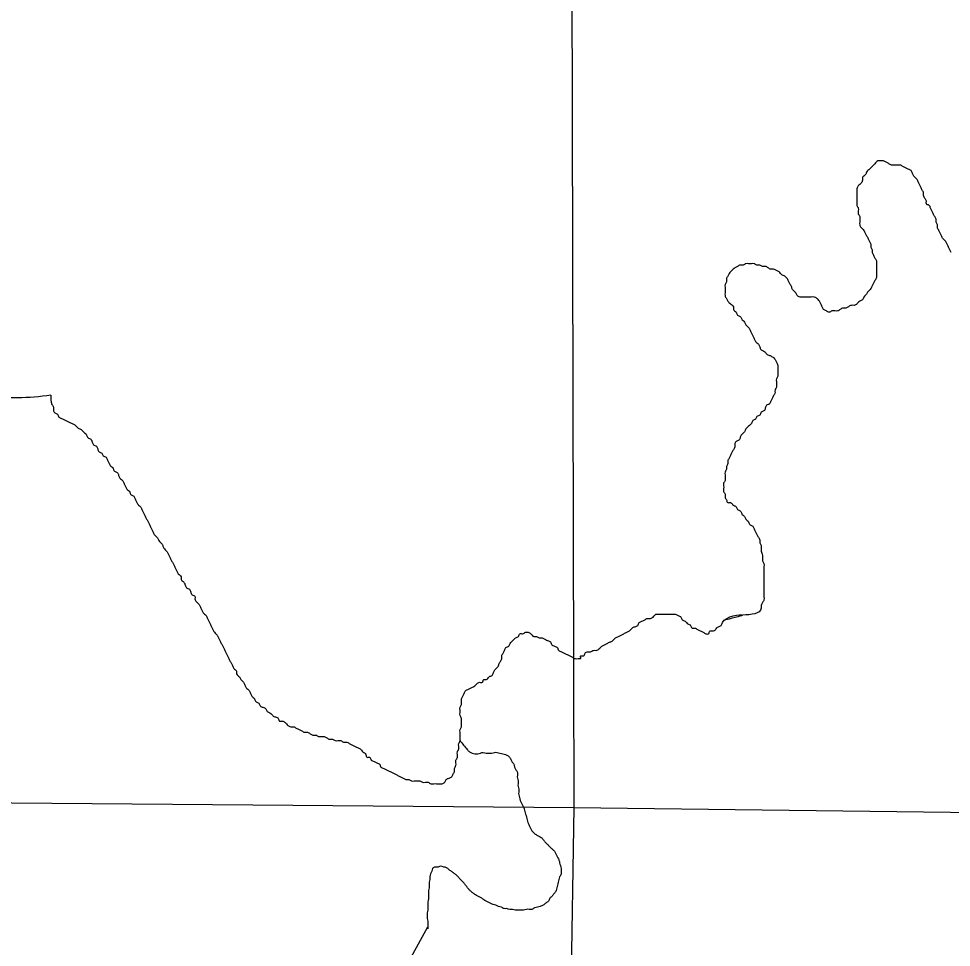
# Model space of a CAD drawing. Extents: x 813775 to 1157140, y 1757555 to 1979907.
# Drawn here: x 1040922 to 1042796, y 1829780 to 1831646 of the extents above; entities that cross this region are included whole.
import ezdxf

# ---------------------------------------------------------------- set-up
doc = ezdxf.new("R2010")
doc.units = 0
doc.layers.add('Level 35', color=7, linetype='Continuous')
doc.layers.add('Level 5', color=7, linetype='Continuous')

msp = doc.modelspace()

# ---------------------------------------------------------------- linework, layer by layer
at = {"layer": 'Level 35'}
msp.add_lwpolyline([(1041706.5, 1829752.7), (1041743.7, 1829821.2)], dxfattribs=at)
for points in [[(1042795.6, 1831175.7), (1042792.8, 1831181.3), (1042790.1, 1831186.9), (1042787.3, 1831192.5), (1042784.5, 1831198.1), (1042778.9, 1831203.6), (1042776.1, 1831209.2), (1042773.3, 1831214.8), (1042770.5, 1831220.4), (1042767.7, 1831226), (1042767.7, 1831231.6), (1042765, 1831237.1), (1042765, 1831242.7), (1042762.2, 1831248.3), (1042759.4, 1831253.9), (1042756.6, 1831259.5), (1042753.8, 1831265), (1042751, 1831270.6), (1042745.4, 1831273.4), (1042745.4, 1831279), (1042742.6, 1831284.6), (1042739.8, 1831290.2), (1042739.8, 1831295.7), (1042737.1, 1831301.3), (1042734.3, 1831306.9), (1042731.5, 1831312.5), (1042728.7, 1831318.1), (1042725.9, 1831323.6), (1042720.3, 1831329.2), (1042717.5, 1831334.8), (1042714.7, 1831340.4), (1042709.2, 1831343.2), (1042703.6, 1831346), (1042698, 1831348.8), (1042692.4, 1831351.5), (1042686.8, 1831351.5), (1042681.3, 1831351.5), (1042675.7, 1831351.5), (1042670.1, 1831354.3), (1042664.5, 1831357.1), (1042659, 1831359.9), (1042653.4, 1831359.9), (1042647.8, 1831359.9), (1042642.2, 1831354.3), (1042636.6, 1831348.8), (1042631.1, 1831343.2), (1042625.5, 1831337.6), (1042622.7, 1831332), (1042617.1, 1831326.4), (1042617.1, 1831320.9), (1042614.3, 1831315.3), (1042608.7, 1831309.7), (1042606, 1831304.1), (1042606, 1831298.5), (1042606, 1831292.9), (1042606, 1831287.4), (1042606, 1831281.8), (1042606, 1831276.2), (1042606, 1831270.6), (1042608.7, 1831265), (1042608.7, 1831259.5), (1042608.7, 1831253.9), (1042611.5, 1831248.3), (1042611.5, 1831242.7), (1042611.5, 1831237.1), (1042611.5, 1831231.6), (1042614.3, 1831226), (1042619.9, 1831220.4), (1042622.7, 1831214.8), (1042625.5, 1831209.2), (1042628.3, 1831203.6), (1042631.1, 1831198.1), (1042633.9, 1831192.5), (1042633.9, 1831186.9), (1042636.6, 1831181.3), (1042636.6, 1831175.7), (1042639.4, 1831170.2), (1042642.2, 1831164.6), (1042645, 1831159), (1042645, 1831153.4), (1042645, 1831147.8), (1042645, 1831142.3), (1042645, 1831136.7), (1042645, 1831131.1), (1042645, 1831125.5), (1042642.2, 1831119.9), (1042639.4, 1831114.3), (1042636.6, 1831108.8), (1042633.9, 1831103.2), (1042628.3, 1831097.6), (1042625.5, 1831092)], [(1042625.5, 1831092), (1042619.9, 1831086.4), (1042617.1, 1831080.9), (1042611.5, 1831078.1), (1042606, 1831072.5), (1042600.4, 1831069.7), (1042594.8, 1831069.7), (1042589.2, 1831066.9), (1042583.6, 1831064.1), (1042578.1, 1831064.1), (1042572.5, 1831061.3), (1042566.9, 1831058.5), (1042561.3, 1831058.5), (1042555.7, 1831058.5), (1042550.2, 1831055.7), (1042544.6, 1831058.5), (1042539, 1831061.3), (1042536.2, 1831066.9), (1042533.4, 1831072.5), (1042530.6, 1831078.1), (1042525.1, 1831083.7), (1042519.5, 1831086.4), (1042513.9, 1831086.4), (1042508.3, 1831086.4), (1042502.7, 1831086.4), (1042497.2, 1831086.4), (1042491.6, 1831086.4), (1042486, 1831089.2), (1042483.2, 1831094.8), (1042477.6, 1831100.4), (1042474.9, 1831106), (1042472.1, 1831111.6), (1042469.3, 1831117.1), (1042466.5, 1831122.7), (1042460.9, 1831128.3), (1042455.3, 1831131.1), (1042449.8, 1831136.7), (1042444.2, 1831139.5), (1042438.6, 1831142.3), (1042433, 1831142.3), (1042427.4, 1831145), (1042421.9, 1831147.8), (1042416.3, 1831147.8), (1042410.7, 1831150.6), (1042405.1, 1831150.6), (1042399.5, 1831153.4), (1042394, 1831153.4), (1042388.4, 1831153.4), (1042382.8, 1831153.4), (1042377.2, 1831150.6), (1042371.6, 1831150.6), (1042366.1, 1831147.8), (1042360.5, 1831145), (1042354.9, 1831139.5), (1042349.3, 1831133.9), (1042346.5, 1831128.3), (1042343.8, 1831122.7), (1042343.8, 1831117.1), (1042341, 1831111.6), (1042341, 1831106), (1042341, 1831100.4), (1042341, 1831094.8), (1042341, 1831089.2), (1042343.8, 1831083.7), (1042346.5, 1831078.1), (1042352.1, 1831072.5), (1042357.7, 1831066.9), (1042357.7, 1831061.3), (1042363.3, 1831055.7), (1042366.1, 1831050.2), (1042371.6, 1831047.4), (1042374.4, 1831041.8), (1042380, 1831036.2), (1042382.8, 1831030.6), (1042388.4, 1831025.1), (1042391.2, 1831019.5), (1042394, 1831013.9), (1042396.8, 1831008.3), (1042399.5, 1831002.7), (1042402.3, 1830997.1), (1042407.9, 1830991.6), (1042410.7, 1830986), (1042413.5, 1830980.4), (1042419.1, 1830977.6), (1042424.6, 1830972), (1042430.2, 1830969.2), (1042435.8, 1830966.4), (1042441.4, 1830960.9), (1042444.2, 1830955.3), (1042447, 1830949.7), (1042447, 1830944.1)], [(1040986.5, 1830888.9), (1040919.5, 1830883.8), (1040913.9, 1830883.8), (1040908.3, 1830883.8), (1040902.7, 1830883.8), (1040897.2, 1830883.8), (1040891.6, 1830886.6), (1040886, 1830889.4), (1040880.4, 1830889.4), (1040874.9, 1830889.4), (1040869.3, 1830892.2), (1040863.7, 1830892.2), (1040858.1, 1830895), (1040852.5, 1830895), (1040847, 1830895), (1040841.4, 1830897.8), (1040835.8, 1830900.6), (1040830.2, 1830903.4), (1040824.6, 1830906.2), (1040819.1, 1830909), (1040813.5, 1830914.5), (1040807.9, 1830917.3), (1040802.3, 1830920.1), (1040796.8, 1830922.9), (1040791.2, 1830922.9), (1040785.6, 1830922.9), (1040780, 1830920.1), (1040774.4, 1830920.1), (1040768.9, 1830920.1), (1040763.3, 1830922.9), (1040757.7, 1830925.7), (1040752.1, 1830928.5), (1040746.5, 1830931.3), (1040741, 1830934.1), (1040735.4, 1830936.9), (1040729.8, 1830936.9), (1040724.2, 1830939.7), (1040718.7, 1830939.7), (1040713.1, 1830939.7), (1040707.5, 1830942.4), (1040701.9, 1830945.2), (1040696.3, 1830948), (1040690.8, 1830953.6), (1040685.2, 1830959.2), (1040679.6, 1830962), (1040676.8, 1830967.6), (1040671.2, 1830970.4), (1040668.4, 1830975.9), (1040662.9, 1830981.5), (1040660.1, 1830987.1), (1040654.5, 1830989.9), (1040651.7, 1830995.5), (1040648.9, 1831001), (1040643.3, 1831006.6), (1040640.5, 1831012.2), (1040635, 1831015), (1040632.2, 1831020.6), (1040629.4, 1831026.2), (1040623.8, 1831029), (1040621, 1831034.5), (1040618.2, 1831040.1), (1040615.4, 1831045.7)], [(1042447, 1830944.1), (1042447, 1830938.5), (1042447, 1830933), (1042447, 1830927.4), (1042444.2, 1830921.8), (1042444.2, 1830916.2), (1042444.2, 1830910.6), (1042444.2, 1830905.1), (1042441.4, 1830899.5), (1042441.4, 1830893.9), (1042438.6, 1830888.3), (1042435.8, 1830882.7), (1042433, 1830877.2), (1042430.2, 1830871.6), (1042424.6, 1830868.8), (1042421.9, 1830863.2), (1042419.1, 1830857.6), (1042413.5, 1830854.8), (1042410.7, 1830849.2), (1042405.1, 1830846.5), (1042402.3, 1830840.9), (1042396.8, 1830838.1), (1042394, 1830832.5), (1042388.4, 1830826.9), (1042382.8, 1830821.3), (1042380, 1830815.8), (1042374.4, 1830810.2), (1042371.6, 1830804.6), (1042368.9, 1830799), (1042363.3, 1830796.2), (1042360.5, 1830790.6), (1042360.5, 1830785.1), (1042357.7, 1830779.5), (1042354.9, 1830773.9), (1042352.1, 1830768.3), (1042349.3, 1830762.7), (1042346.5, 1830757.2), (1042346.5, 1830751.6), (1042343.8, 1830746), (1042343.8, 1830740.4), (1042341, 1830734.8), (1042341, 1830729.2), (1042341, 1830723.7), (1042341, 1830718.1), (1042338.2, 1830712.5), (1042338.2, 1830706.9), (1042338.2, 1830701.3), (1042338.2, 1830695.8), (1042341, 1830690.2), (1042341, 1830684.6), (1042343.8, 1830679), (1042346.5, 1830673.4), (1042352.1, 1830673.4), (1042357.7, 1830667.9), (1042363.3, 1830665.1), (1042366.1, 1830659.5), (1042371.6, 1830656.7), (1042374.4, 1830651.1), (1042380, 1830645.5), (1042382.8, 1830640), (1042388.4, 1830634.4), (1042391.2, 1830628.8), (1042396.8, 1830626), (1042399.5, 1830620.4), (1042402.3, 1830614.8), (1042405.1, 1830609.3), (1042407.9, 1830603.7), (1042410.7, 1830598.1), (1042410.7, 1830592.5), (1042413.5, 1830586.9), (1042413.5, 1830581.3), (1042413.5, 1830575.8), (1042416.3, 1830567.4), (1042416.3, 1830561.8), (1042416.3, 1830556.2), (1042419.1, 1830550.7), (1042419.1, 1830545.1), (1042419.1, 1830539.5), (1042419.1, 1830533.9), (1042419.1, 1830528.3), (1042419.1, 1830522.7), (1042419.1, 1830517.2), (1042419.1, 1830511.6), (1042419.1, 1830506), (1042419.1, 1830500.4), (1042419.1, 1830494.8), (1042419.1, 1830489.3), (1042419.1, 1830483.7), (1042419.1, 1830478.1), (1042416.3, 1830472.5), (1042413.5, 1830466.9)], [(1040986.4, 1830889.4), (1040988.7, 1830870.5), (1040991.5, 1830864.9), (1040991.5, 1830859.3), (1040994.2, 1830853.7), (1040999.8, 1830850.9), (1041002.6, 1830845.3), (1041008.2, 1830842.5), (1041013.8, 1830839.8), (1041019.3, 1830837), (1041024.9, 1830834.2), (1041030.5, 1830831.4), (1041036.1, 1830828.6), (1041041.7, 1830823), (1041047.2, 1830820.2), (1041052.8, 1830814.6), (1041058.4, 1830809.1), (1041061.2, 1830803.5), (1041066.8, 1830800.7), (1041069.6, 1830795.1), (1041072.3, 1830789.5), (1041077.9, 1830786.7), (1041080.7, 1830781.2), (1041083.5, 1830775.6), (1041089.1, 1830772.8), (1041091.9, 1830767.2), (1041097.4, 1830764.4), (1041100.2, 1830758.8), (1041103, 1830753.2), (1041105.8, 1830747.7), (1041111.4, 1830742.1), (1041114.2, 1830736.5), (1041119.8, 1830733.7), (1041122.6, 1830728.1), (1041125.3, 1830722.6), (1041130.9, 1830717), (1041133.7, 1830711.4), (1041136.5, 1830705.8), (1041139.3, 1830700.2), (1041144.9, 1830694.6), (1041147.7, 1830689.1), (1041153.2, 1830686.3), (1041156, 1830680.7), (1041158.8, 1830675.1), (1041161.6, 1830669.5), (1041167.2, 1830663.9), (1041170, 1830658.4), (1041172.8, 1830652.8), (1041175.6, 1830647.2), (1041178.3, 1830641.6), (1041181.1, 1830636), (1041183.9, 1830630.5), (1041186.7, 1830624.9), (1041189.5, 1830619.3), (1041192.3, 1830613.7), (1041195.1, 1830608.1), (1041200.7, 1830602.6), (1041203.4, 1830597), (1041209, 1830591.4), (1041211.8, 1830585.8), (1041214.6, 1830580.2), (1041220.2, 1830574.6), (1041223, 1830569.1), (1041225.8, 1830563.5), (1041228.5, 1830557.9), (1041231.3, 1830552.3), (1041234.1, 1830546.7), (1041236.9, 1830541.2), (1041239.7, 1830535.6), (1041242.5, 1830530), (1041248.1, 1830524.4), (1041248.1, 1830518.8), (1041253.7, 1830513.3), (1041256.4, 1830507.7), (1041259.2, 1830502.1), (1041264.8, 1830499.3), (1041267.6, 1830493.7), (1041270.4, 1830488.1), (1041276, 1830485.4), (1041276, 1830479.8), (1041278.8, 1830474.2), (1041284.3, 1830468.6), (1041287.1, 1830463), (1041289.9, 1830457.4), (1041292.7, 1830451.9), (1041298.3, 1830446.3), (1041301.1, 1830440.7), (1041303.9, 1830435.1), (1041306.7, 1830429.5), (1041309.4, 1830424), (1041312.2, 1830418.4)], [(1042413.5, 1830466.9), (1042413.5, 1830461.4), (1042375.8, 1830447.4)], [(1042051.4, 1830359.8), (1042051.4, 1830365.4), (1042057, 1830365.4), (1042059.8, 1830370.9), (1042065.4, 1830373.7), (1042070.9, 1830373.7), (1042076.5, 1830376.5), (1042082.1, 1830376.5), (1042087.7, 1830379.3), (1042093.3, 1830384.9), (1042098.8, 1830387.7), (1042104.4, 1830390.5), (1042110, 1830393.3), (1042115.6, 1830396.1), (1042121.2, 1830401.6), (1042126.7, 1830404.4), (1042132.3, 1830407.2), (1042137.9, 1830410), (1042143.5, 1830412.8), (1042149, 1830415.6), (1042154.6, 1830421.2), (1042160.2, 1830424), (1042165.8, 1830426.7), (1042168.6, 1830432.3), (1042174.1, 1830435.1), (1042179.7, 1830437.9), (1042185.3, 1830440.7), (1042190.9, 1830440.7), (1042196.5, 1830443.5), (1042202, 1830449.1), (1042207.6, 1830449.1), (1042213.2, 1830449.1), (1042218.8, 1830449.1), (1042224.4, 1830449.1), (1042229.9, 1830449.1), (1042235.5, 1830449.1), (1042241.1, 1830449.1), (1042246.7, 1830446.3), (1042252.3, 1830443.5), (1042255, 1830437.9), (1042260.6, 1830435.1), (1042266.2, 1830429.5), (1042271.8, 1830426.7), (1042274.6, 1830421.2), (1042280.1, 1830421.2), (1042285.7, 1830418.4), (1042291.3, 1830415.6), (1042296.9, 1830412.8), (1042302.5, 1830410), (1042308, 1830410), (1042310.8, 1830415.6), (1042316.4, 1830415.6), (1042322, 1830418.4), (1042327.6, 1830424), (1042333.1, 1830426.7), (1042335.9, 1830432.3), (1042375.8, 1830447.4), (1042342.8, 1830437.8)], [(1041312.2, 1830418.4), (1041315, 1830412.8), (1041320.6, 1830407.2), (1041323.4, 1830401.6), (1041326.2, 1830396.1), (1041329, 1830390.5), (1041331.8, 1830384.9), (1041334.5, 1830379.3), (1041337.3, 1830373.7), (1041340.1, 1830368.1), (1041342.9, 1830362.6), (1041345.7, 1830357), (1041348.5, 1830351.4), (1041351.3, 1830345.8), (1041354.1, 1830340.2), (1041359.7, 1830334.7), (1041359.7, 1830329.1), (1041365.2, 1830323.5), (1041368, 1830317.9), (1041373.6, 1830312.3), (1041376.4, 1830306.8), (1041379.2, 1830301.2), (1041384.8, 1830295.6), (1041387.5, 1830290), (1041390.3, 1830284.4), (1041395.9, 1830278.8), (1041398.7, 1830273.3), (1041404.3, 1830270.5), (1041407.1, 1830264.9), (1041412.6, 1830262.1), (1041418.2, 1830259.3), (1041421, 1830253.7), (1041426.6, 1830250.9), (1041432.2, 1830245.4), (1041437.8, 1830242.6), (1041443.3, 1830239.8), (1041446.1, 1830234.2), (1041451.7, 1830234.2), (1041457.3, 1830231.4), (1041462.9, 1830225.8), (1041468.4, 1830223), (1041474, 1830223), (1041479.6, 1830220.2), (1041485.2, 1830217.5), (1041490.8, 1830214.7), (1041496.3, 1830211.9), (1041501.9, 1830211.9), (1041507.5, 1830209.1), (1041513.1, 1830206.3), (1041518.6, 1830206.3), (1041524.2, 1830203.5), (1041529.8, 1830203.5), (1041535.4, 1830203.5), (1041541, 1830200.7), (1041546.5, 1830197.9), (1041552.1, 1830197.9), (1041557.7, 1830195.1), (1041563.3, 1830195.1), (1041568.9, 1830195.1), (1041574.4, 1830192.3), (1041580, 1830192.3), (1041585.6, 1830189.5), (1041591.2, 1830186.8), (1041596.7, 1830184), (1041602.3, 1830181.2), (1041607.9, 1830178.4), (1041613.5, 1830172.8), (1041619.1, 1830167.2), (1041621.9, 1830161.6), (1041627.4, 1830161.6), (1041630.2, 1830156.1), (1041635.8, 1830153.3), (1041641.4, 1830150.5), (1041647, 1830147.7), (1041649.7, 1830142.1), (1041655.3, 1830139.3), (1041660.9, 1830136.5), (1041666.5, 1830133.7), (1041672.1, 1830130.9), (1041677.6, 1830128.2), (1041683.2, 1830125.4), (1041688.8, 1830122.6), (1041694.4, 1830119.8), (1041700, 1830117), (1041705.5, 1830117), (1041711.1, 1830114.2), (1041716.7, 1830114.2), (1041722.3, 1830114.2), (1041727.8, 1830114.2), (1041733.4, 1830111.4), (1041739, 1830111.4)], [(1041739, 1830111.4), (1041744.6, 1830111.4), (1041750.2, 1830108.6), (1041755.7, 1830108.6), (1041761.3, 1830108.6), (1041766.9, 1830108.6), (1041772.5, 1830108.6), (1041778.1, 1830111.4), (1041780.8, 1830117), (1041786.4, 1830119.8), (1041792, 1830122.6), (1041794.8, 1830128.2), (1041797.6, 1830133.7), (1041797.6, 1830139.3), (1041800.4, 1830144.9), (1041800.4, 1830150.5), (1041800.4, 1830156.1), (1041803.2, 1830161.6), (1041803.2, 1830167.2), (1041803.2, 1830172.8), (1041806, 1830178.4), (1041806, 1830184), (1041806, 1830189.5), (1041808.7, 1830195.1), (1041808.7, 1830200.7), (1041808.7, 1830206.3), (1041808.7, 1830211.9), (1041808.7, 1830217.5), (1041811.5, 1830223), (1041811.5, 1830228.6), (1041811.5, 1830234.2), (1041811.5, 1830239.8), (1041808.7, 1830245.4), (1041808.7, 1830250.9), (1041808.7, 1830256.5), (1041808.7, 1830262.1), (1041811.5, 1830267.7), (1041811.5, 1830273.3), (1041811.5, 1830278.8), (1041814.3, 1830284.4), (1041817.1, 1830290), (1041819.9, 1830295.6), (1041825.5, 1830298.4), (1041831.1, 1830301.2), (1041836.6, 1830304), (1041842.2, 1830309.5), (1041847.8, 1830312.3), (1041853.4, 1830312.3), (1041856.2, 1830317.9), (1041861.7, 1830317.9), (1041867.3, 1830323.5), (1041872.9, 1830326.3), (1041875.7, 1830331.9), (1041878.5, 1830337.5), (1041884.1, 1830343), (1041886.8, 1830348.6), (1041889.6, 1830354.2), (1041892.4, 1830359.8), (1041892.4, 1830365.4), (1041895.2, 1830370.9), (1041898, 1830376.5), (1041900.8, 1830382.1), (1041906.4, 1830384.9), (1041909.2, 1830390.5), (1041914.7, 1830396.1), (1041920.3, 1830401.6), (1041925.9, 1830404.4), (1041928.7, 1830410), (1041934.3, 1830410), (1041939.8, 1830412.8), (1041945.4, 1830412.8), (1041951, 1830410), (1041956.6, 1830404.4), (1041962.2, 1830404.4), (1041967.7, 1830401.6), (1041973.3, 1830401.6), (1041978.9, 1830398.8), (1041984.5, 1830396.1), (1041990, 1830393.3), (1041992.8, 1830387.7), (1041998.4, 1830384.9), (1042004, 1830382.1), (1042006.8, 1830376.5), (1042012.4, 1830373.7), (1042017.9, 1830370.9), (1042023.5, 1830368.1), (1042029.1, 1830365.4), (1042034.7, 1830362.6), (1042040.3, 1830359.8), (1042045.8, 1830359.8), (1042051.4, 1830359.8)], [(1041808.7, 1830195.1), (1041823.2, 1830177), (1041827.4, 1830172.8), (1041833, 1830170), (1041838.6, 1830168.6), (1041844.2, 1830168.6), (1041849.7, 1830170), (1041855.3, 1830171.4), (1041860.9, 1830170), (1041866.5, 1830170), (1041872.1, 1830170), (1041877.6, 1830171.4), (1041883.2, 1830171.4), (1041888.8, 1830170), (1041894.4, 1830168.6), (1041900, 1830167.2), (1041905.5, 1830164.4), (1041909.7, 1830158.9), (1041912.5, 1830153.3), (1041916.7, 1830147.7), (1041918.1, 1830142.1), (1041920.9, 1830136.5), (1041923.7, 1830130.9), (1041923.7, 1830125.4), (1041923.7, 1830119.8), (1041925.1, 1830114.2), (1041925.1, 1830108.6), (1041925.1, 1830103), (1041926.5, 1830097.5), (1041926.5, 1830091.9), (1041926.5, 1830086.3), (1041927.8, 1830080.7), (1041929.2, 1830075.1), (1041932, 1830069.6), (1041934.8, 1830064), (1041937.6, 1830058.4), (1041939, 1830052.8), (1041940.4, 1830047.2), (1041941.8, 1830041.6), (1041943.2, 1830036.1), (1041944.6, 1830030.5), (1041947.4, 1830024.9), (1041950.2, 1830019.3), (1041953, 1830013.7), (1041957.1, 1830009.6), (1041962.7, 1830005.4), (1041968.3, 1830002.6), (1041973.9, 1829998.4), (1041978.1, 1829992.8), (1041982.2, 1829988.6), (1041986.4, 1829984.4), (1041990.6, 1829980.3), (1041994.8, 1829976.1), (1041999, 1829971.9), (1042001.8, 1829966.3), (1042004.6, 1829960.7), (1042007.3, 1829955.1), (1042008.7, 1829949.6), (1042010.1, 1829944), (1042011.5, 1829938.4), (1042011.5, 1829932.8), (1042011.5, 1829927.2), (1042008.7, 1829921.7), (1042007.3, 1829916.1), (1042005.9, 1829910.5), (1042004.6, 1829904.9), (1042003.2, 1829899.3), (1042001.8, 1829893.7), (1041997.6, 1829888.2), (1041993.4, 1829882.6), (1041989.2, 1829878.4), (1041986.4, 1829872.8), (1041980.8, 1829868.6), (1041975.3, 1829864.4), (1041969.7, 1829861.7), (1041964.1, 1829860.3), (1041958.5, 1829858.9), (1041953, 1829856.1), (1041947.4, 1829856.1), (1041941.8, 1829856.1), (1041936.2, 1829854.7), (1041930.6, 1829854.7), (1041925.1, 1829854.7), (1041919.5, 1829854.7), (1041913.9, 1829856.1), (1041908.3, 1829856.1), (1041902.7, 1829857.5), (1041897.2, 1829857.5), (1041891.6, 1829860.3), (1041886, 1829861.7), (1041880.4, 1829864.4)], [(1041880.4, 1829864.4), (1041874.8, 1829865.8), (1041869.3, 1829868.6), (1041863.7, 1829871.4), (1041858.1, 1829874.2), (1041852.5, 1829878.4), (1041847, 1829881.2), (1041841.4, 1829884), (1041835.8, 1829888.2), (1041830.2, 1829892.4), (1041826, 1829896.5), (1041821.9, 1829902.1), (1041817.7, 1829907.7), (1041813.5, 1829911.9), (1041807.9, 1829917.5), (1041803.7, 1829923), (1041798.1, 1829927.2), (1041792.6, 1829931.4), (1041787, 1829935.6), (1041781.4, 1829939.8), (1041775.8, 1829941.2), (1041770.2, 1829942.6), (1041764.7, 1829941.2), (1041759.1, 1829941.2), (1041753.5, 1829938.4), (1041752.1, 1829932.8), (1041749.3, 1829927.2), (1041747.9, 1829921.7), (1041747.9, 1829916.1), (1041746.5, 1829910.5), (1041746.5, 1829904.9), (1041746.5, 1829899.3), (1041745.1, 1829893.7), (1041745.1, 1829888.2), (1041745.1, 1829882.6), (1041745.1, 1829877), (1041743.7, 1829871.4), (1041743.7, 1829865.8), (1041743.7, 1829860.3), (1041743.7, 1829854.7), (1041742.4, 1829849.1), (1041742.4, 1829843.5), (1041742.4, 1829837.9), (1041743.7, 1829832.4), (1041743.7, 1829826.8), (1041743.7, 1829821.2), (1041743.7, 1829817.1)]]:
    msp.add_spline(points, degree=3, dxfattribs=at)
at = {"layer": 'Level 5'}
for points in [[(1042012.4, 1840321.2), (1042036.9, 1830060.8)], [(1031470.9, 1830148.4), (1042036.9, 1830060.8)], [(1042036.9, 1830060.8), (1041865.2, 1819427.3)], [(1042036.9, 1830060.8), (1052416.5, 1829932.4)]]:
    msp.add_lwpolyline(points, dxfattribs=at)

doc.saveas('drawing.dxf')
